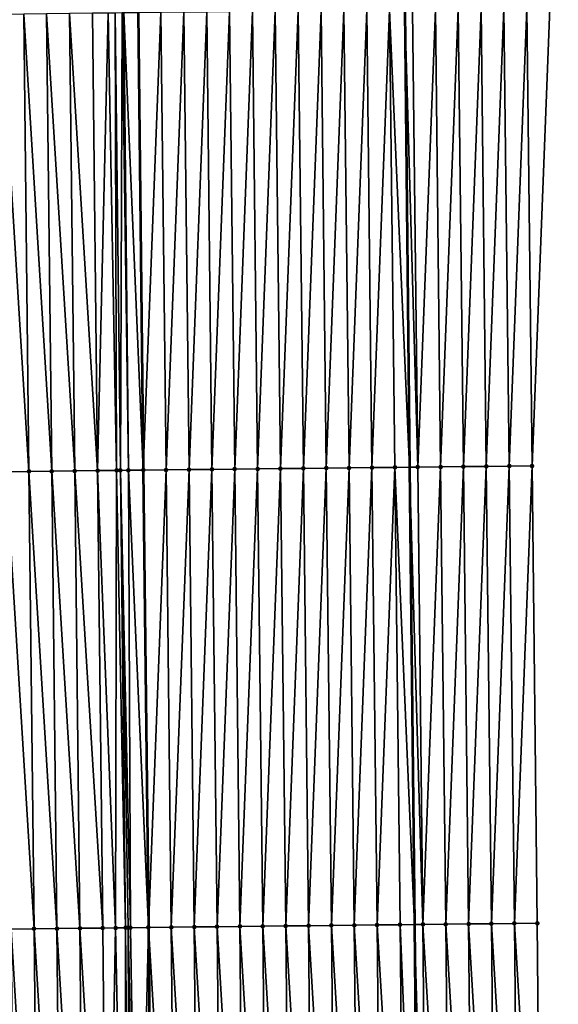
# Model space of a CAD drawing. Header units: feet. Extents: x 2007189 to 2022806, y 818621 to 837694.
# Tile 500 of 656: x 2011346 to 2011370, y 831664 to 831707. Entities that reach past the tile are written whole.
import ezdxf

# ---------------------------------------------------------------- set-up
doc = ezdxf.new("R2010")
doc.units = ezdxf.units.FT
doc.header["$MEASUREMENT"] = 0
for name, color, linetype, lineweight in [('EP_Travel Lane', 172, 'Continuous', 53), ('Road Shots', 141, 'Continuous', 100), ('Road X-Section', 40, 'Continuous', 13), ('STRIPING', 60, 'Continuous', 53)]:
    doc.layers.add(name, color=color, linetype=linetype, lineweight=lineweight)
doc.layers.add('I-77-MM17-21_SB-Surface-Border', color=7, linetype='Continuous')
doc.layers.add('I-77-MM17-21_SB-Surface-TIN', color=7, linetype='Continuous')

msp = doc.modelspace()

# ---------------------------------------------------------------- linework, layer by layer
at = {"layer": 'EP_Travel Lane'}
msp.add_polyline3d([(2011362.16528709, 831767.1542181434, 325.5825405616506), (2011362.374821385, 831747.1577501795, 325.8953186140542), (2011362.584357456, 831727.1611128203, 326.1976965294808), (2011362.793897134, 831707.1641311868, 326.478945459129), (2011363.003436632, 831687.1671667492, 326.7612575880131), (2011363.21297697, 831667.1701221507, 327.0386461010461), (2011363.401734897, 831647.1433436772, 327.2984813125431), (2011363.584037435, 831627.1453510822, 327.5158286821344), (2011363.766337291, 831607.1476527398, 327.76204391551), (2011363.948639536, 831587.1496924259, 327.9825644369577), (2011364.130942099, 831567.1516971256, 328.1996464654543)], dxfattribs=at)
at = {"layer": 'I-77-MM17-21_SB-Surface-Border', "color": 3, "linetype": 'Continuous', "lineweight": -3}
msp.add_polyline3d([(2011367.449865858, 831767.2104120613, 325.3543634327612), (2011367.676566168, 831747.2142491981, 325.6739214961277), (2011367.903268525, 831727.2179056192, 325.9823830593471), (2011369.129917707, 831707.231920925, 326.2308472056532), (2011368.356684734, 831687.2242047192, 326.5371004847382), (2011368.583391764, 831667.227449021, 326.8202744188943), (2011368.775851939, 831647.1902098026, 327.0913110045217), (2011368.958106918, 831627.192256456, 327.3125510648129), (2011369.140360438, 831607.1944633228, 327.5495089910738), (2011369.322614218, 831587.1966415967, 327.7836704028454), (2011369.5048682, 831567.1987977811, 328.0156560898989)], dxfattribs=at)
at = {"layer": 'I-77-MM17-21_SB-Surface-TIN', "color": 128, "linetype": 'Continuous', "lineweight": -3}
for points in [[(2011346.358039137, 831686.9800341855, 326.8581848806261), (2011346.131333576, 831706.9766602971, 326.5670586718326), (2011345.131401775, 831706.9649762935, 326.5457293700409)], [(2011345.358107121, 831686.9683692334, 326.8380245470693), (2011346.358039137, 831686.9800341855, 326.8581848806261), (2011345.131401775, 831706.9649762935, 326.5457293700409)], [(2011347.35797097, 831686.9917153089, 326.879337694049), (2011347.131265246, 831706.9883557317, 326.5890895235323), (2011346.131333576, 831706.9766602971, 326.5670586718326)], [(2011346.358039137, 831686.9800341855, 326.8581848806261), (2011347.35797097, 831686.9917153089, 326.879337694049), (2011346.131333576, 831706.9766602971, 326.5670586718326)], [(2011348.357902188, 831687.0034506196, 326.903816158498), (2011348.131196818, 831707.0000598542, 326.6116535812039), (2011347.131265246, 831706.9883557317, 326.5890895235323)], [(2011347.35797097, 831686.9917153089, 326.879337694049), (2011348.357902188, 831687.0034506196, 326.903816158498), (2011347.131265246, 831706.9883557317, 326.5890895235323)], [(2011349.357833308, 831687.0151946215, 326.9288280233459), (2011349.131128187, 831707.0117819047, 326.635317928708), (2011348.131196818, 831707.0000598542, 326.6116535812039)], [(2011348.357902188, 831687.0034506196, 326.903816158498), (2011349.357833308, 831687.0151946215, 326.9288280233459), (2011348.131196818, 831707.0000598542, 326.6116535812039)], [(2011349.357833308, 831687.0151946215, 326.9288280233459), (2011349.819138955, 831707.0197915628, 326.6481766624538), (2011349.131128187, 831707.0117819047, 326.635317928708)], [(2011349.357833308, 831687.0151946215, 326.9288280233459), (2011350.193360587, 831687.0249368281, 326.9453765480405), (2011349.819138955, 831707.0197915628, 326.6481766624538)], [(2011350.193360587, 831687.0249368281, 326.9453765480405), (2011350.131060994, 831707.0233771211, 326.6511980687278), (2011349.819138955, 831707.0197915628, 326.6481766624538)], [(2011350.357765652, 831687.0268305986, 326.9472100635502), (2011350.436717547, 831707.0268609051, 326.6523330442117), (2011350.131060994, 831707.0233771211, 326.6511980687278)], [(2011350.193360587, 831687.0249368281, 326.9453765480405), (2011350.357765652, 831687.0268305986, 326.9472100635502), (2011350.131060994, 831707.0233771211, 326.6511980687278)], [(2011350.357765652, 831687.0268305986, 326.9472100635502), (2011350.710945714, 831687.0308629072, 326.9489429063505), (2011350.436717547, 831707.0268609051, 326.6523330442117)], [(2011350.710945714, 831687.0308629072, 326.9489429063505), (2011350.51480776, 831707.0277468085, 326.6523685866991), (2011350.436717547, 831707.0268609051, 326.6523330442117)], [(2011350.51480776, 831707.0277468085, 326.6523685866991), (2011351.35769429, 831687.0381193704, 326.9442883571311), (2011351.130989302, 831707.0346954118, 326.6500877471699)], [(2011350.710945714, 831687.0308629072, 326.9489429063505), (2011351.35769429, 831687.0381193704, 326.9442883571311), (2011350.51480776, 831707.0277468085, 326.6523685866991)], [(2011352.130935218, 831707.0458079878, 326.6363414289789), (2011351.130989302, 831707.0346954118, 326.6500877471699), (2011351.35769429, 831687.0381193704, 326.9442883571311)], [(2011352.357640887, 831687.049172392, 326.9268872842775), (2011352.130935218, 831707.0458079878, 326.6363414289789), (2011351.35769429, 831687.0381193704, 326.9442883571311)], [(2011352.357640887, 831687.049172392, 326.9268872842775), (2011353.130874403, 831707.0568406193, 326.617693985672), (2011352.130935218, 831707.0458079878, 326.6363414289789)], [(2011352.357640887, 831687.049172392, 326.9268872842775), (2011353.357580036, 831687.0602082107, 326.9084357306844), (2011353.130874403, 831707.0568406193, 326.617693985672)], [(2011353.357580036, 831687.0602082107, 326.9084357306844), (2011354.130813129, 831707.0679137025, 326.6015291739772), (2011353.130874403, 831707.0568406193, 326.617693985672)], [(2011353.357580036, 831687.0602082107, 326.9084357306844), (2011354.35751933, 831687.0712311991, 326.8891967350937), (2011354.130813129, 831707.0679137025, 326.6015291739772)], [(2011354.35751933, 831687.0712311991, 326.8891967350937), (2011355.130751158, 831707.0790482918, 326.5891392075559), (2011354.130813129, 831707.0679137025, 326.6015291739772)], [(2011354.35751933, 831687.0712311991, 326.8891967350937), (2011355.357457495, 831687.0823538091, 326.8760718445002), (2011355.130751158, 831707.0790482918, 326.5891392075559)], [(2011355.357457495, 831687.0823538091, 326.8760718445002), (2011356.130689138, 831707.090187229, 326.5770160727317), (2011355.130751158, 831707.0790482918, 326.5891392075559)], [(2011355.357457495, 831687.0823538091, 326.8760718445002), (2011356.35739553, 831687.0934878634, 326.863649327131), (2011356.130689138, 831707.090187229, 326.5770160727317)], [(2011356.35739553, 831687.0934878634, 326.863649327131), (2011357.130626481, 831707.101382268, 326.5683360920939), (2011356.130689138, 831707.090187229, 326.5770160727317)], [(2011356.35739553, 831687.0934878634, 326.863649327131), (2011357.357333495, 831687.104628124, 326.8516076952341), (2011357.130626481, 831707.101382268, 326.5683360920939)], [(2011357.357333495, 831687.104628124, 326.8516076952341), (2011358.130563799, 831707.1125796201, 326.5597980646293), (2011357.130626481, 831707.101382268, 326.5683360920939)], [(2011357.357333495, 831687.104628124, 326.8516076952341), (2011358.357272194, 831687.1157035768, 326.8355886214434), (2011358.130563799, 831707.1125796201, 326.5597980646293)], [(2011358.357272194, 831687.1157035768, 326.8355886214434), (2011359.130501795, 831707.1237171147, 326.5475863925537), (2011358.130563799, 831707.1125796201, 326.5597980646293)], [(2011358.357272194, 831687.1157035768, 326.8355886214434), (2011359.357210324, 831687.126829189, 326.8226479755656), (2011359.130501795, 831707.1237171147, 326.5475863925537)], [(2011359.357210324, 831687.126829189, 326.8226479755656), (2011360.130440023, 831707.1348340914, 326.5341154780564), (2011359.130501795, 831707.1237171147, 326.5475863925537)], [(2011359.357210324, 831687.126829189, 326.8226479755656), (2011360.357148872, 831687.1379179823, 326.8074476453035), (2011360.130440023, 831707.1348340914, 326.5341154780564)], [(2011360.357148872, 831687.1379179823, 326.8074476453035), (2011361.130379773, 831707.1458168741, 326.5124086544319), (2011360.130440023, 831707.1348340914, 326.5341154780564)], [(2011360.357148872, 831687.1379179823, 326.8074476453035), (2011361.357087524, 831687.1489976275, 326.7916858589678), (2011361.130379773, 831707.1458168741, 326.5124086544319)], [(2011361.357087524, 831687.1489976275, 326.7916858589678), (2011362.130320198, 831707.15674017, 326.4870509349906), (2011361.130379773, 831707.1458168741, 326.5124086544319)], [(2011361.357087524, 831687.1489976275, 326.7916858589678), (2011362.357027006, 831687.1600040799, 326.7714320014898), (2011362.130320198, 831707.15674017, 326.4870509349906)], [(2011362.130320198, 831707.15674017, 326.4870509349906), (2011363.003436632, 831687.1671667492, 326.7612575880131), (2011362.793897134, 831707.1641311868, 326.478945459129)], [(2011362.357027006, 831687.1600040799, 326.7714320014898), (2011363.003436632, 831687.1671667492, 326.7612575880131), (2011362.130320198, 831707.15674017, 326.4870509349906)], [(2011363.356965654, 831687.1710840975, 326.7556930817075), (2011363.130258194, 831707.1678776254, 326.4748368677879), (2011362.793897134, 831707.1641311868, 326.478945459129)], [(2011363.356965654, 831687.1710840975, 326.7556930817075), (2011362.793897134, 831707.1641311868, 326.478945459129), (2011363.003436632, 831687.1671667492, 326.7612575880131)], [(2011363.356965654, 831687.1710840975, 326.7556930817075), (2011364.130201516, 831707.1785453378, 326.4337932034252), (2011363.130258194, 831707.1678776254, 326.4748368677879)], [(2011363.356965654, 831687.1710840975, 326.7556930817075), (2011364.356908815, 831687.1817659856, 326.7155197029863), (2011364.130201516, 831707.1785453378, 326.4337932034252)], [(2011364.356908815, 831687.1817659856, 326.7155197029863), (2011365.130143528, 831707.1893286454, 326.3998439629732), (2011364.130201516, 831707.1785453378, 326.4337932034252)], [(2011364.356908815, 831687.1817659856, 326.7155197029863), (2011365.3568516, 831687.1924810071, 326.6773798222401), (2011365.130143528, 831707.1893286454, 326.3998439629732)], [(2011365.3568516, 831687.1924810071, 326.6773798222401), (2011366.130086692, 831707.2000102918, 326.3596554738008), (2011365.130143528, 831707.1893286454, 326.3998439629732)], [(2011365.3568516, 831687.1924810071, 326.6773798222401), (2011366.356796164, 831687.2030391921, 326.6296144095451), (2011366.130086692, 831707.2000102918, 326.3596554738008)], [(2011366.356796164, 831687.2030391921, 326.6296144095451), (2011367.1300305, 831707.2106351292, 326.3159804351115), (2011366.130086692, 831707.2000102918, 326.3596554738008)], [(2011366.356796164, 831687.2030391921, 326.6296144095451), (2011367.356740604, 831687.2136083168, 326.5825203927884), (2011367.1300305, 831707.2106351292, 326.3159804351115)], [(2011367.356740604, 831687.2136083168, 326.5825203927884), (2011368.129973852, 831707.2213002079, 326.2747751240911), (2011367.1300305, 831707.2106351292, 326.3159804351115)], [(2011367.356740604, 831687.2136083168, 326.5825203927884), (2011368.356684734, 831687.2242047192, 326.5371004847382), (2011368.129973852, 831707.2213002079, 326.2747751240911)], [(2011368.356684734, 831687.2242047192, 326.5371004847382), (2011369.129917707, 831707.231920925, 326.2308472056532), (2011368.129973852, 831707.2213002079, 326.2747751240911)], [(2011358.58398092, 831667.1187982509, 327.1095794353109), (2011359.357210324, 831687.126829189, 326.8226479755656), (2011358.357272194, 831687.1157035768, 326.8355886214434)], [(2011358.58398092, 831667.1187982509, 327.1095794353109), (2011359.583918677, 831667.129956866, 327.0986642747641), (2011359.357210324, 831687.126829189, 326.8226479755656)], [(2011359.583918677, 831667.129956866, 327.0986642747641), (2011360.357148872, 831687.1379179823, 326.8074476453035), (2011359.357210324, 831687.126829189, 326.8226479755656)], [(2011359.583918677, 831667.129956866, 327.0986642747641), (2011360.583856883, 831667.1410757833, 327.0853127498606), (2011360.357148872, 831687.1379179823, 326.8074476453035)], [(2011360.583856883, 831667.1410757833, 327.0853127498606), (2011361.357087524, 831687.1489976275, 326.7916858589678), (2011360.357148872, 831687.1379179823, 326.8074476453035)], [(2011360.583856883, 831667.1410757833, 327.0853127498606), (2011361.583796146, 831667.1521015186, 327.066242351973), (2011361.357087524, 831687.1489976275, 326.7916858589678)], [(2011361.583796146, 831667.1521015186, 327.066242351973), (2011362.357027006, 831687.1600040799, 326.7714320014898), (2011361.357087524, 831687.1489976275, 326.7916858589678)], [(2011361.583796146, 831667.1521015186, 327.066242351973), (2011362.58373496, 831667.1631668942, 327.049604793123), (2011362.357027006, 831687.1600040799, 326.7714320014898)], [(2011362.357027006, 831687.1600040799, 326.7714320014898), (2011363.21297697, 831667.1701221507, 327.0386461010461), (2011363.003436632, 831687.1671667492, 326.7612575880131)], [(2011362.58373496, 831667.1631668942, 327.049604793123), (2011363.21297697, 831667.1701221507, 327.0386461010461), (2011362.357027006, 831687.1600040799, 326.7714320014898)], [(2011363.583673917, 831667.1742196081, 327.0321901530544), (2011363.356965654, 831687.1710840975, 326.7556930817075), (2011363.003436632, 831687.1671667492, 326.7612575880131)], [(2011363.583673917, 831667.1742196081, 327.0321901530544), (2011363.003436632, 831687.1671667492, 326.7612575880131), (2011363.21297697, 831667.1701221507, 327.0386461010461)], [(2011363.583673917, 831667.1742196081, 327.0321901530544), (2011364.356908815, 831687.1817659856, 326.7155197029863), (2011363.356965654, 831687.1710840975, 326.7556930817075)], [(2011363.583673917, 831667.1742196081, 327.0321901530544), (2011364.583616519, 831667.1849508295, 326.9950445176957), (2011364.356908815, 831687.1817659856, 326.7155197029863)], [(2011364.583616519, 831667.1849508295, 326.9950445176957), (2011365.3568516, 831687.1924810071, 326.6773798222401), (2011364.356908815, 831687.1817659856, 326.7155197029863)], [(2011364.583616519, 831667.1849508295, 326.9950445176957), (2011365.583559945, 831667.1956093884, 326.9534393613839), (2011365.3568516, 831687.1924810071, 326.6773798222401)], [(2011365.583559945, 831667.1956093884, 326.9534393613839), (2011366.356796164, 831687.2030391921, 326.6296144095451), (2011365.3568516, 831687.1924810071, 326.6773798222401)], [(2011365.583559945, 831667.1956093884, 326.9534393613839), (2011366.583503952, 831667.2062166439, 326.9086855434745), (2011366.356796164, 831687.2030391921, 326.6296144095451)], [(2011366.583503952, 831667.2062166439, 326.9086855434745), (2011367.356740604, 831687.2136083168, 326.5825203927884), (2011366.356796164, 831687.2030391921, 326.6296144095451)], [(2011366.583503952, 831667.2062166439, 326.9086855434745), (2011367.583447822, 831667.2168360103, 326.8646750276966), (2011367.356740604, 831687.2136083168, 326.5825203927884)], [(2011367.583447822, 831667.2168360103, 326.8646750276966), (2011368.356684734, 831687.2242047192, 326.5371004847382), (2011367.356740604, 831687.2136083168, 326.5825203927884)], [(2011367.583447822, 831667.2168360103, 326.8646750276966), (2011368.583391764, 831667.227449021, 326.8202744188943), (2011368.356684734, 831687.2242047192, 326.5371004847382)], [(2011346.58474968, 831666.9829686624, 327.1223438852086), (2011346.358039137, 831686.9800341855, 326.8581848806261), (2011345.358107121, 831686.9683692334, 326.8380245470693)], [(2011345.584817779, 831666.9712935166, 327.1015579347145), (2011346.58474968, 831666.9829686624, 327.1223438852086), (2011345.358107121, 831686.9683692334, 326.8380245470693)], [(2011347.584681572, 831666.9946444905, 327.143171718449), (2011347.35797097, 831686.9917153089, 326.879337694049), (2011346.358039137, 831686.9800341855, 326.8581848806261)], [(2011346.58474968, 831666.9829686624, 327.1223438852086), (2011347.584681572, 831666.9946444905, 327.143171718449), (2011346.358039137, 831686.9800341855, 326.8581848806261)], [(2011348.584613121, 831667.0063506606, 327.1658617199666), (2011348.357902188, 831687.0034506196, 326.903816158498), (2011347.35797097, 831686.9917153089, 326.879337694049)], [(2011347.584681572, 831666.9946444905, 327.143171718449), (2011348.584613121, 831667.0063506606, 327.1658617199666), (2011347.35797097, 831686.9917153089, 326.879337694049)], [(2011349.584544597, 831667.0180632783, 327.1889474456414), (2011349.357833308, 831687.0151946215, 326.9288280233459), (2011348.357902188, 831687.0034506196, 326.903816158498)], [(2011348.584613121, 831667.0063506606, 327.1658617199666), (2011349.584544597, 831667.0180632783, 327.1889474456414), (2011348.357902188, 831687.0034506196, 326.903816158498)], [(2011350.150241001, 831667.024633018, 327.1985407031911), (2011350.193360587, 831687.0249368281, 326.9453765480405), (2011349.357833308, 831687.0151946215, 326.9288280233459)], [(2011349.584544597, 831667.0180632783, 327.1889474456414), (2011350.150241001, 831667.024633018, 327.1985407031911), (2011349.357833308, 831687.0151946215, 326.9288280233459)], [(2011350.150241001, 831667.024633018, 327.1985407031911), (2011350.58447793, 831667.0296120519, 327.2019775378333), (2011350.193360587, 831687.0249368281, 326.9453765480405)], [(2011350.58447793, 831667.0296120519, 327.2019775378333), (2011350.357765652, 831687.0268305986, 326.9472100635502), (2011350.193360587, 831687.0249368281, 326.9453765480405)], [(2011350.796674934, 831667.0320247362, 327.2024050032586), (2011350.710945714, 831687.0308629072, 326.9489429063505), (2011350.357765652, 831687.0268305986, 326.9472100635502)], [(2011350.58447793, 831667.0296120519, 327.2019775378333), (2011350.693538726, 831667.0308536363, 327.2022930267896), (2011350.357765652, 831687.0268305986, 326.9472100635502)], [(2011350.693538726, 831667.0308536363, 327.2022930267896), (2011350.796674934, 831667.0320247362, 327.2024050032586), (2011350.357765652, 831687.0268305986, 326.9472100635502)], [(2011350.710945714, 831687.0308629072, 326.9489429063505), (2011351.584406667, 831667.040891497, 327.1984834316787), (2011351.35769429, 831687.0381193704, 326.9442883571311)], [(2011350.796674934, 831667.0320247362, 327.2024050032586), (2011351.584406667, 831667.040891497, 327.1984834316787), (2011350.710945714, 831687.0308629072, 326.9489429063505)], [(2011352.357640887, 831687.049172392, 326.9268872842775), (2011351.35769429, 831687.0381193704, 326.9442883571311), (2011351.584406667, 831667.040891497, 327.1984834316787)], [(2011352.584352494, 831667.0520130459, 327.1852880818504), (2011352.357640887, 831687.049172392, 326.9268872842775), (2011351.584406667, 831667.040891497, 327.1984834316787)], [(2011352.584352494, 831667.0520130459, 327.1852880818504), (2011353.357580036, 831687.0602082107, 326.9084357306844), (2011352.357640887, 831687.049172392, 326.9268872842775)], [(2011352.584352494, 831667.0520130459, 327.1852880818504), (2011353.584291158, 831667.0630915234, 327.1694546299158), (2011353.357580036, 831687.0602082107, 326.9084357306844)], [(2011353.584291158, 831667.0630915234, 327.1694546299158), (2011354.35751933, 831687.0712311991, 326.8891967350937), (2011353.357580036, 831687.0602082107, 326.9084357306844)], [(2011353.584291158, 831667.0630915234, 327.1694546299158), (2011354.584229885, 831667.0741646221, 327.1532910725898), (2011354.35751933, 831687.0712311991, 326.8891967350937)], [(2011354.584229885, 831667.0741646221, 327.1532910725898), (2011355.357457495, 831687.0823538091, 326.8760718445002), (2011354.35751933, 831687.0712311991, 326.8891967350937)], [(2011354.584229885, 831667.0741646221, 327.1532910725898), (2011355.584168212, 831667.0852728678, 327.1392845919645), (2011355.357457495, 831687.0823538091, 326.8760718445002)], [(2011355.584168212, 831667.0852728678, 327.1392845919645), (2011356.35739553, 831687.0934878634, 326.863649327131), (2011355.357457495, 831687.0823538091, 326.8760718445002)], [(2011355.584168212, 831667.0852728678, 327.1392845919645), (2011356.584105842, 831667.0964426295, 327.129053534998), (2011356.35739553, 831687.0934878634, 326.863649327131)], [(2011356.584105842, 831667.0964426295, 327.129053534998), (2011357.357333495, 831687.104628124, 326.8516076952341), (2011356.35739553, 831687.0934878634, 326.863649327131)], [(2011356.584105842, 831667.0964426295, 327.129053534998), (2011357.584043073, 831667.1076476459, 327.1209861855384), (2011357.357333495, 831687.104628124, 326.8516076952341)], [(2011357.584043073, 831667.1076476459, 327.1209861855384), (2011358.357272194, 831687.1157035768, 326.8355886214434), (2011357.357333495, 831687.104628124, 326.8516076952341)], [(2011357.584043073, 831667.1076476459, 327.1209861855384), (2011358.58398092, 831667.1187982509, 327.1095794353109), (2011358.357272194, 831687.1157035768, 326.8355886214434)], [(2011346.776738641, 831646.992667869, 327.3808017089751), (2011346.58474968, 831666.9829686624, 327.1223438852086), (2011345.584817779, 831666.9712935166, 327.1015579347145)], [(2011345.776782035, 831646.9833497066, 327.3607042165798), (2011346.776738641, 831646.992667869, 327.3808017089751), (2011345.584817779, 831666.9712935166, 327.1015579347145)], [(2011347.776695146, 831647.0019970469, 327.4019798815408), (2011347.584681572, 831666.9946444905, 327.143171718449), (2011346.58474968, 831666.9829686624, 327.1223438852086)], [(2011346.776738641, 831646.992667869, 327.3808017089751), (2011347.776695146, 831647.0019970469, 327.4019798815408), (2011346.58474968, 831666.9829686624, 327.1223438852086)], [(2011348.776651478, 831647.0113453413, 327.4250334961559), (2011348.584613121, 831667.0063506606, 327.1658617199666), (2011347.584681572, 831666.9946444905, 327.143171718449)], [(2011347.776695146, 831647.0019970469, 327.4019798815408), (2011348.776651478, 831647.0113453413, 327.4250334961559), (2011347.584681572, 831666.9946444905, 327.143171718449)], [(2011349.776607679, 831647.0207079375, 327.4494901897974), (2011349.584544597, 831667.0180632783, 327.1889474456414), (2011348.584613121, 831667.0063506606, 327.1658617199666)], [(2011348.776651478, 831647.0113453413, 327.4250334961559), (2011349.776607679, 831647.0207079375, 327.4494901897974), (2011348.584613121, 831667.0063506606, 327.1658617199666)], [(2011349.776607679, 831647.0207079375, 327.4494901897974), (2011350.150241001, 831667.024633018, 327.1985407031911), (2011349.584544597, 831667.0180632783, 327.1889474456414)], [(2011349.776607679, 831647.0207079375, 327.4494901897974), (2011350.544318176, 831647.0278585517, 327.4645915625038), (2011350.150241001, 831667.024633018, 327.1985407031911)], [(2011350.544318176, 831647.0278585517, 327.4645915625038), (2011350.58447793, 831667.0296120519, 327.2019775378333), (2011350.150241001, 831667.024633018, 327.1985407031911)], [(2011350.544318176, 831647.0278585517, 327.4645915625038), (2011350.776564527, 831647.029999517, 327.4669797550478), (2011350.58447793, 831667.0296120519, 327.2019775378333)], [(2011350.776564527, 831647.029999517, 327.4669797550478), (2011350.693538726, 831667.0308536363, 327.2022930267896), (2011350.58447793, 831667.0296120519, 327.2019775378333)], [(2011351.118674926, 831647.03313152, 327.4683645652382), (2011350.796674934, 831667.0320247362, 327.2024050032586), (2011350.693538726, 831667.0308536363, 327.2022930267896)], [(2011350.776564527, 831647.029999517, 327.4669797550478), (2011351.118674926, 831647.03313152, 327.4683645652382), (2011350.693538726, 831667.0308536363, 327.2022930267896)], [(2011351.118674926, 831647.03313152, 327.4683645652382), (2011351.584406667, 831667.040891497, 327.1984834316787), (2011350.796674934, 831667.0320247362, 327.2024050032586)], [(2011351.118674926, 831647.03313152, 327.4683645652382), (2011351.776515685, 831647.0390932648, 327.4650676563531), (2011351.584406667, 831667.040891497, 327.1984834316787)], [(2011352.776482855, 831647.0480744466, 327.4520987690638), (2011352.584352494, 831667.0520130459, 327.1852880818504), (2011351.584406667, 831667.040891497, 327.1984834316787)], [(2011352.776482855, 831647.0480744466, 327.4520987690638), (2011351.584406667, 831667.040891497, 327.1984834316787), (2011351.776515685, 831647.0390932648, 327.4650676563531)], [(2011353.776442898, 831647.0570154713, 327.4351969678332), (2011353.584291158, 831667.0630915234, 327.1694546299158), (2011352.584352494, 831667.0520130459, 327.1852880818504)], [(2011352.776482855, 831647.0480744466, 327.4520987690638), (2011353.776442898, 831647.0570154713, 327.4351969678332), (2011352.584352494, 831667.0520130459, 327.1852880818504)], [(2011354.776402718, 831647.0659810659, 327.4207056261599), (2011354.584229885, 831667.0741646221, 327.1532910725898), (2011353.584291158, 831667.0630915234, 327.1694546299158)], [(2011353.776442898, 831647.0570154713, 327.4351969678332), (2011354.776402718, 831647.0659810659, 327.4207056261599), (2011353.584291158, 831667.0630915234, 327.1694546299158)], [(2011355.776362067, 831647.0749982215, 327.4112726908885), (2011355.584168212, 831667.0852728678, 327.1392845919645), (2011354.584229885, 831667.0741646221, 327.1532910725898)], [(2011354.776402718, 831647.0659810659, 327.4207056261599), (2011355.776362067, 831647.0749982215, 327.4112726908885), (2011354.584229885, 831667.0741646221, 327.1532910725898)], [(2011356.77632162, 831647.0839930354, 327.3996479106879), (2011356.584105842, 831667.0964426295, 327.129053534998), (2011355.584168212, 831667.0852728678, 327.1392845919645)], [(2011355.776362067, 831647.0749982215, 327.4112726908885), (2011356.77632162, 831647.0839930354, 327.3996479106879), (2011355.584168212, 831667.0852728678, 327.1392845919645)], [(2011357.776281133, 831647.0929921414, 327.3884441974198), (2011357.584043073, 831667.1076476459, 327.1209861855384), (2011356.584105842, 831667.0964426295, 327.129053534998)], [(2011356.77632162, 831647.0839930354, 327.3996479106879), (2011357.776281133, 831647.0929921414, 327.3884441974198), (2011356.584105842, 831667.0964426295, 327.129053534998)], [(2011358.776240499, 831647.102007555, 327.3788403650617), (2011358.58398092, 831667.1187982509, 327.1095794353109), (2011357.584043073, 831667.1076476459, 327.1209861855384)], [(2011357.776281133, 831647.0929921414, 327.3884441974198), (2011358.776240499, 831647.102007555, 327.3788403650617), (2011357.584043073, 831667.1076476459, 327.1209861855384)], [(2011359.776200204, 831647.1109856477, 327.3655751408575), (2011359.583918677, 831667.129956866, 327.0986642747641), (2011358.58398092, 831667.1187982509, 327.1095794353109)], [(2011358.776240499, 831647.102007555, 327.3788403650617), (2011359.776200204, 831647.1109856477, 327.3655751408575), (2011358.58398092, 831667.1187982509, 327.1095794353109)], [(2011360.776159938, 831647.1199605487, 327.3519967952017), (2011360.583856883, 831667.1410757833, 327.0853127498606), (2011359.583918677, 831667.129956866, 327.0986642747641)], [(2011359.776200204, 831647.1109856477, 327.3655751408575), (2011360.776159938, 831647.1199605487, 327.3519967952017), (2011359.583918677, 831667.129956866, 327.0986642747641)], [(2011361.776120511, 831647.1288434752, 327.3293952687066), (2011361.583796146, 831667.1521015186, 327.066242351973), (2011360.583856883, 831667.1410757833, 327.0853127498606)], [(2011360.776159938, 831647.1199605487, 327.3519967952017), (2011361.776120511, 831647.1288434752, 327.3293952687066), (2011360.583856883, 831667.1410757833, 327.0853127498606)], [(2011362.776080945, 831647.1377415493, 327.3082797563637), (2011362.58373496, 831667.1631668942, 327.049604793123), (2011361.583796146, 831667.1521015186, 327.066242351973)], [(2011361.776120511, 831647.1288434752, 327.3293952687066), (2011362.776080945, 831647.1377415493, 327.3082797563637), (2011361.583796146, 831667.1521015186, 327.066242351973)], [(2011362.58373496, 831667.1631668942, 327.049604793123), (2011363.401734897, 831647.1433436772, 327.2984813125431), (2011363.21297697, 831667.1701221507, 327.0386461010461)], [(2011362.776080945, 831647.1377415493, 327.3082797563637), (2011363.401734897, 831647.1433436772, 327.2984813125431), (2011362.58373496, 831667.1631668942, 327.049604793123)], [(2011363.776040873, 831647.1466952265, 327.2926192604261), (2011363.583673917, 831667.1742196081, 327.0321901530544), (2011363.21297697, 831667.1701221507, 327.0386461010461)], [(2011363.776040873, 831647.1466952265, 327.2926192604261), (2011363.21297697, 831667.1701221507, 327.0386461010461), (2011363.401734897, 831647.1433436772, 327.2984813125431)], [(2011364.776002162, 831647.1554995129, 327.2623026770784), (2011364.583616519, 831667.1849508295, 326.9950445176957), (2011363.583673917, 831667.1742196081, 327.0321901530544)], [(2011363.776040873, 831647.1466952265, 327.2926192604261), (2011364.776002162, 831647.1554995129, 327.2623026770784), (2011363.583673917, 831667.1742196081, 327.0321901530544)], [(2011365.775964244, 831647.1642168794, 327.223458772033), (2011365.583559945, 831667.1956093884, 326.9534393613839), (2011364.583616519, 831667.1849508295, 326.9950445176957)], [(2011364.776002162, 831647.1554995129, 327.2623026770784), (2011365.775964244, 831647.1642168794, 327.223458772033), (2011364.583616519, 831667.1849508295, 326.9950445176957)], [(2011366.775926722, 831647.1728907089, 327.1803436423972), (2011366.583503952, 831667.2062166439, 326.9086855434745), (2011365.583559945, 831667.1956093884, 326.9534393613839)], [(2011365.775964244, 831647.1642168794, 327.223458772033), (2011366.775926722, 831647.1728907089, 327.1803436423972), (2011365.583559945, 831667.1956093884, 326.9534393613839)], [(2011367.775889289, 831647.1815548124, 327.1362743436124), (2011367.583447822, 831667.2168360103, 326.8646750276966), (2011366.583503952, 831667.2062166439, 326.9086855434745)], [(2011366.775926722, 831647.1728907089, 327.1803436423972), (2011367.775889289, 831647.1815548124, 327.1362743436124), (2011366.583503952, 831667.2062166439, 326.9086855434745)], [(2011368.775851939, 831647.1902098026, 327.0913110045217), (2011368.583391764, 831667.227449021, 326.8202744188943), (2011367.583447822, 831667.2168360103, 326.8646750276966)], [(2011367.775889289, 831647.1815548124, 327.1362743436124), (2011368.775851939, 831647.1902098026, 327.0913110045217), (2011367.583447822, 831667.2168360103, 326.8646750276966)]]:
    msp.add_3dface(points, dxfattribs=at)
at = {"layer": 'Road Shots', "lineweight": 100}
for p in [(2011359.357210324, 831687.126829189, 326.8226479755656), (2011360.357148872, 831687.1379179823, 326.8074476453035), (2011361.357087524, 831687.1489976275, 326.7916858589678), (2011362.357027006, 831687.1600040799, 326.7714320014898), (2011363.356965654, 831687.1710840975, 326.7556930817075), (2011364.356908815, 831687.1817659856, 326.7155197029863), (2011365.3568516, 831687.1924810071, 326.6773798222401), (2011366.356796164, 831687.2030391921, 326.6296144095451), (2011367.356740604, 831687.2136083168, 326.5825203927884), (2011368.356684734, 831687.2242047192, 326.5371004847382), (2011346.358039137, 831686.9800341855, 326.8581848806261), (2011347.35797097, 831686.9917153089, 326.879337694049), (2011348.357902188, 831687.0034506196, 326.903816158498), (2011349.357833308, 831687.0151946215, 326.9288280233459), (2011350.193360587, 831687.0249368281, 326.9453765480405), (2011350.357765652, 831687.0268305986, 326.9472100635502), (2011350.710945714, 831687.0308629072, 326.9489429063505), (2011350.710945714, 831687.0308629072, 326.9489429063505), (2011351.357701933, 831687.0381194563, 326.9442883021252), (2011352.357640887, 831687.049172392, 326.9268872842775), (2011353.357580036, 831687.0602082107, 326.9084357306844), (2011354.35751933, 831687.0712311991, 326.8891967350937), (2011355.357457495, 831687.0823538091, 326.8760718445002), (2011356.35739553, 831687.0934878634, 326.863649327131), (2011357.357333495, 831687.104628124, 326.8516076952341), (2011358.357272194, 831687.1157035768, 326.8355886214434), (2011346.58474968, 831666.9829686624, 327.1223438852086), (2011347.584681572, 831666.9946444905, 327.143171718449), (2011348.584613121, 831667.0063506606, 327.1658617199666), (2011349.584544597, 831667.0180632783, 327.1889474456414), (2011350.150241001, 831667.024633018, 327.1985407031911), (2011350.58447793, 831667.0296120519, 327.2019775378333), (2011350.693538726, 831667.0308536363, 327.2022930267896), (2011350.796674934, 831667.0320247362, 327.2024050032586), (2011351.584414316, 831667.0408915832, 327.1984833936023), (2011352.584352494, 831667.0520130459, 327.1852880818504), (2011353.584291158, 831667.0630915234, 327.1694546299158), (2011354.584229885, 831667.0741646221, 327.1532910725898), (2011355.584168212, 831667.0852728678, 327.1392845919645), (2011356.584105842, 831667.0964426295, 327.129053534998), (2011357.584043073, 831667.1076476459, 327.1209861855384), (2011358.58398092, 831667.1187982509, 327.1095794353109), (2011359.583918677, 831667.129956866, 327.0986642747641), (2011360.583856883, 831667.1410757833, 327.0853127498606), (2011361.583796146, 831667.1521015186, 327.066242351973), (2011362.58373496, 831667.1631668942, 327.049604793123), (2011363.583673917, 831667.1742196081, 327.0321901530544), (2011364.583616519, 831667.1849508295, 326.9950445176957), (2011365.583559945, 831667.1956093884, 326.9534393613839), (2011366.583503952, 831667.2062166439, 326.9086855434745), (2011367.583447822, 831667.2168360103, 326.8646750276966), (2011368.583391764, 831667.227449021, 326.8202744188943)]:
    msp.add_point(p, dxfattribs=at)
at = {"layer": 'Road X-Section', "extrusion": (0.01133495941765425, -0.9998030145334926, 0.01629266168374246), "elevation": -808719.2950533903, "flags": 128}
msp.add_lwpolyline([(2020667.499012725, 13504.51948378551), (2020666.499012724, 13504.56490972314), (2020665.499012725, 13504.61200999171), (2020664.499012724, 13504.65978174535), (2020663.499012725, 13504.69792668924), (2020662.499012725, 13504.73810540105), (2020661.499012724, 13504.75384641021), (2020660.499012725, 13504.77410295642), (2020659.499012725, 13504.78986683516), (2020658.499012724, 13504.80506918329), (2020657.499012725, 13504.81801154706), (2020656.499012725, 13504.83403274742), (2020655.499012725, 13504.84607597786), (2020654.499012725, 13504.85850014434), (2020653.499012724, 13504.87162677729), (2020652.499012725, 13504.89086832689), (2020651.499012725, 13504.90932232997), (2020650.499012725, 13504.92672565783), (2020649.852215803, 13504.93138087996), (2020649.852215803, 13504.93138087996), (2020649.499012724, 13504.92964780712), (2020649.334596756, 13504.92781404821), (2020648.499012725, 13504.91126332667), (2020647.499012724, 13504.88624814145), (2020646.499012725, 13504.86176642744), (2020645.499012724, 13504.84061080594), (2020644.499012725, 13504.82044779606), (2020643.499012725, 13504.79947243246), (2020642.499012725, 13504.77810721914), (2020641.499012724, 13504.75667264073), (2020640.499012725, 13504.73443560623), (2020639.499012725, 13504.71120903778), (2020638.499012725, 13504.68754171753), (2020637.499012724, 13504.66450071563), (2020636.499012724, 13504.64282282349), (2020635.499012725, 13504.62258609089), (2020634.499012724, 13504.60339115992), (2020633.499012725, 13504.58448019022), (2020632.499012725, 13504.56548828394), (2020631.499012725, 13504.54689937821), (2020630.499012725, 13504.52958880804), (2020629.499012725, 13504.51268166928), (2020628.499012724, 13504.49518843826), (2020627.499012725, 13504.47724168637), (2020626.499012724, 13504.45638930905), (2020625.499012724, 13504.43325368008), (2020624.569739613, 13504.4092899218)], dxfattribs=at)
at = {"layer": 'Road X-Section', "extrusion": (0.01133495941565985, -0.9998030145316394, 0.01629266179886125), "elevation": -808699.2950558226, "flags": 128}
msp.add_lwpolyline([(2020667.499011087, 13504.47689199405), (2020666.499011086, 13504.52129849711), (2020665.499011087, 13504.56531485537), (2020664.499011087, 13504.61007461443), (2020663.499011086, 13504.6516852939), (2020662.499011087, 13504.68883586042), (2020661.499011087, 13504.70625281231), (2020660.499011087, 13504.72289257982), (2020659.499011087, 13504.74196550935), (2020658.499011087, 13504.75531880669), (2020657.499011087, 13504.76623541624), (2020656.499011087, 13504.77764368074), (2020655.499011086, 13504.78571210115), (2020654.499011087, 13504.79594451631), (2020653.499011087, 13504.80995285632), (2020652.499011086, 13504.82611855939), (2020651.499011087, 13504.84195411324), (2020650.499011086, 13504.8551511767), (2020649.711221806, 13504.85907330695), (2020649.608078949, 13504.85896131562), (2020649.499011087, 13504.85864578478), (2020649.064745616, 13504.85520849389), (2020648.499011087, 13504.84561396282), (2020647.499011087, 13504.82252517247), (2020646.499011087, 13504.79983215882), (2020645.499011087, 13504.77900156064), (2020644.499011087, 13504.75821285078), (2020643.499011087, 13504.73659194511), (2020642.499011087, 13504.71295097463), (2020641.499011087, 13504.68922207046), (2020640.499011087, 13504.66716062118), (2020639.499011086, 13504.64327530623), (2020638.499011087, 13504.61747980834), (2020637.499011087, 13504.59091441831), (2020636.499011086, 13504.56732872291), (2020635.499011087, 13504.54814865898), (2020634.499011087, 13504.53041044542), (2020633.499011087, 13504.51437098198), (2020632.499011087, 13504.49898278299), (2020631.499011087, 13504.48398885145), (2020630.499011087, 13504.46687625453), (2020629.499011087, 13504.44803176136), (2020628.499011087, 13504.42854255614), (2020627.499011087, 13504.40919817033), (2020626.499011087, 13504.39154882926), (2020625.499011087, 13504.3696386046), (2020624.949507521, 13504.35483718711)], dxfattribs=at)
at = {"layer": 'STRIPING'}
msp.add_polyline3d([(2011350.450876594, 831767.0242246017, 325.7552795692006), (2011350.677577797, 831747.0279824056, 326.0699687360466), (2011350.904282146, 831727.0314626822, 326.3676246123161), (2011351.130989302, 831707.0346954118, 326.6500877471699), (2011351.35769429, 831687.0381193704, 326.9442883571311), (2011351.584406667, 831667.040891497, 327.1984834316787), (2011351.776515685, 831647.0390932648, 327.4650676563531), (2011351.958770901, 831627.0411132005, 327.683686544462), (2011352.141022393, 831607.0435418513, 327.94240270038), (2011352.323276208, 831587.0457155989, 328.1761123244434), (2011352.505532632, 831567.0476031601, 328.3817445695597)], dxfattribs=at)

doc.saveas('drawing.dxf')
